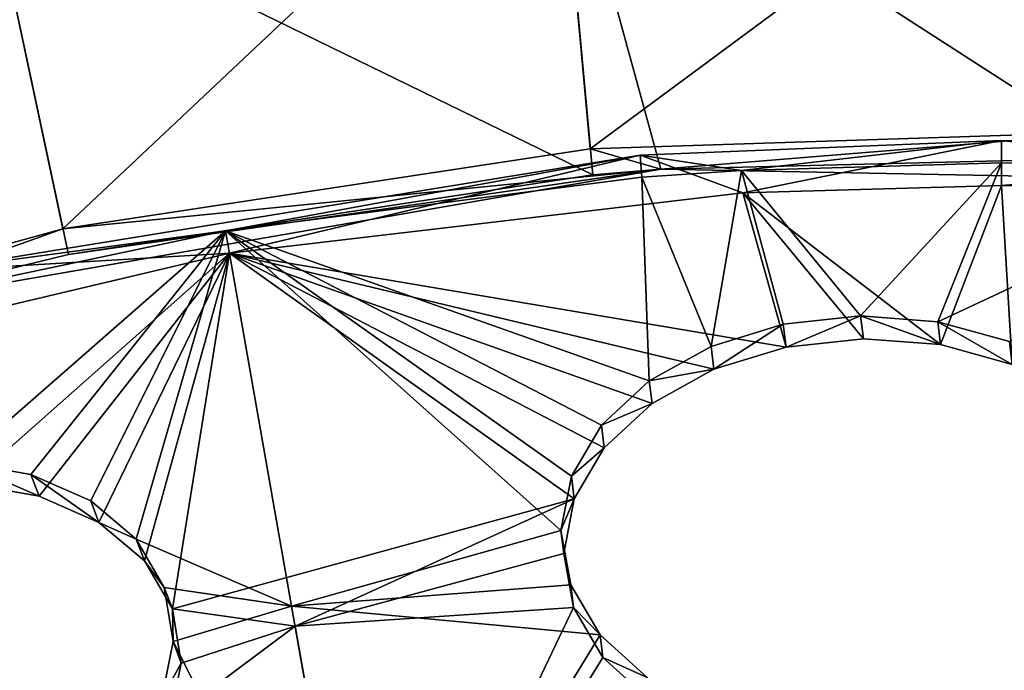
# Model space of a CAD drawing. Header units: millimetres. Extents: x 0 to 2133, y 0 to 2087.
# Tile 839 of 876: x 1973 to 1996, y 230 to 245. Entities that reach past the tile are written whole.
import ezdxf

# ---------------------------------------------------------------- set-up
doc = ezdxf.new("R2010")
doc.units = ezdxf.units.MM
doc.header["$LTSCALE"] = 25.4
doc.layers.get('0').update_dxf_attribs({"true_color": 0xff5454})

# ---------------------------------------------------------------- blocks, each defined once
blk = doc.blocks.new('COSMO-S-3382-4917.STL#2')
at = {"color": 250, "true_color": 0x282828}
mesh = blk.add_polyface(dxfattribs=at)
corners = [(1709.841, 208.672, 1539.288), (1710.486, 206.25, 1539.288), (1709.88, 193.269, 1539.288), (1711.624, 223.971, 1539.288), (1713.18, 228.005, 1539.288), (1715.203, 238.952, 1539.288), (1719.512, 248.991, 1539.288), (1720.53, 253.404, 1539.288), (1729.3, 268.606, 1539.288), (1727.528, 267.125, 1539.288), (1736.1, 279.922, 1539.288), (1742.261, 286.284, 1539.288), (1746.125, 291.615, 1539.288), (1758.024, 301.517, 1539.288), (1757.464, 302.04, 1539.288), (1769.955, 311.052, 1539.288), (1776.134, 313.868, 1539.288), (1783.424, 318.522, 1539.288), (1796.071, 322.98, 1539.288), (1797.683, 324.347, 1539.288), (1817.262, 328.591, 1539.288), (1812.531, 328.445, 1539.288), (1827.758, 330.758, 1539.288), (1839.095, 330.541, 1539.288), (1843.153, 331.254, 1539.288), (1860.945, 328.773, 1539.288), (1858.498, 329.925, 1539.288), (1873.578, 326.791, 1539.288), (1882.181, 323.337, 1539.288), (1888.182, 321.895, 1539.288), (1902.193, 314.391, 1539.288), (1902.104, 315.307, 1539.288), (1915.15, 307.118, 1539.288), (1920.405, 302.191, 1539.288), (1927.135, 297.443, 1539.288), (1936.294, 287.09, 1539.288), (1937.892, 286.419, 1539.288), (1949.402, 269.52, 1539.288), (1947.269, 274.2, 1539.288), (1955.136, 260.958, 1539.288), (1959.352, 249.987, 1539.288), (1961.381, 246.878, 1539.288), (1965.858, 229.054, 1539.288), (1965.917, 232.159, 1539.288), (1968.732, 207.323, 1539.288), (1968.68, 217.006, 1539.288), (1969.632, 201.633, 1539.288), (1968.758, 186.255, 1539.288), (1711.741, 177.98, 1539.288), (1711.508, 184.353, 1539.288), (1716.215, 162.944, 1539.288), (1715.397, 163.017, 1539.288), (1720.797, 148.592, 1539.288), (1724.472, 142.638, 1539.288), (1727.865, 134.907, 1539.288), (1736.043, 124.02, 1539.288), (1736.502, 122.154, 1539.288), (1750.594, 107.625, 1539.288), (1746.587, 110.512, 1539.288), (1757.978, 100.145, 1539.288), (1767.706, 93.925, 1539.288), (1767.283, 93.294, 1539.288), (1770.516, 91.197, 1539.288), (1786.887, 83.314, 1539.288), (1784.023, 83.796, 1539.288), (1798.311, 78.043, 1539.288), (1807.586, 76.097, 1539.288), (1813.179, 74.021, 1539.288), (1829.206, 72.482, 1539.288), (1828.419, 71.786, 1539.288), (1843.816, 71.369, 1539.288), (1851.127, 72.573, 1539.288), (1859.154, 72.776, 1539.288), (1872.717, 76.367, 1539.288), (1874.218, 75.987, 1539.288), (1893.355, 83.756, 1539.288), (1888.797, 80.957, 1539.288), (1902.685, 87.616, 1539.288), (1912.448, 94.526, 1539.288), (1915.688, 95.872, 1539.288), (1929.445, 108.368, 1539.288), (1927.624, 105.607, 1539.288), (1938.325, 116.686, 1539.288), (1943.859, 124.883, 1539.288), (1947.64, 128.953, 1539.288), (1955.275, 143.597, 1539.288), (1955.438, 142.235, 1539.288), (1963.364, 163.97, 1539.288), (1961.612, 156.346, 1539.288), (1966.073, 171.089, 1539.288), (1967.893, 185.418, 1539.288)]
mesh.append_faces([[corners[k] for k in face] for face in [(0, 1, 2), (1, 3, 4), (4, 5, 6), (6, 7, 8), (8, 10, 11), (11, 12, 13), (13, 15, 16), (16, 17, 18), (18, 19, 20), (20, 22, 23), (23, 24, 25), (25, 27, 28), (28, 29, 30), (30, 32, 33), (33, 34, 35), (35, 36, 37), (37, 39, 40), (40, 41, 42), (42, 43, 44), (48, 50, 51), (51, 50, 52), (52, 53, 54), (54, 55, 56), (56, 57, 58), (58, 57, 59), (59, 60, 61), (61, 60, 62), (62, 63, 64), (64, 63, 65), (65, 66, 67), (67, 68, 69), (69, 68, 70), (70, 71, 72), (72, 73, 74), (74, 75, 76), (76, 75, 77), (77, 78, 79), (79, 80, 81), (81, 80, 82), (82, 83, 84), (84, 85, 86), (86, 87, 88), (88, 87, 89), (89, 90, 47)]], dxfattribs={"vtx0": -1, "vtx1": -1, "color": 250})
mesh.append_faces([[corners[k] for k in face] for face in [(1, 0, 3), (4, 3, 5), (6, 5, 7), (8, 7, 9), (8, 9, 10), (11, 10, 12), (13, 12, 14), (13, 14, 15), (16, 15, 17), (18, 17, 19), (20, 19, 21), (20, 21, 22), (23, 22, 24), (25, 24, 26), (25, 26, 27), (28, 27, 29), (30, 29, 31), (30, 31, 32), (33, 32, 34), (35, 34, 36), (37, 36, 38), (37, 38, 39), (40, 39, 41), (42, 41, 43), (44, 43, 45), (44, 45, 46), (44, 46, 47), (1, 48, 2), (48, 1, 49), (48, 49, 50), (52, 50, 53), (54, 53, 55), (56, 55, 57), (59, 57, 60), (62, 60, 63), (65, 63, 66), (67, 66, 68), (70, 68, 71), (72, 71, 73), (74, 73, 75), (77, 75, 78), (79, 78, 80), (82, 80, 83), (84, 83, 85), (86, 85, 87), (89, 87, 90), (47, 90, 44)]], dxfattribs={"vtx0": -1, "vtx2": -1, "color": 250})
mesh = blk.add_polyface(dxfattribs=at)
corners = [(1829.968, 306.663, 1669.288), (1842.743, 316.115, 1656.922), (1829.142, 315.677, 1656.922), (1842.498, 307.066, 1669.288)]
mesh.append_faces([[corners[k] for k in face] for face in [(0, 1, 2), (1, 0, 3)]], dxfattribs={"vtx0": -1, "color": 250})
mesh = blk.add_polyface(dxfattribs=at)
corners = [(1817.575, 304.781, 1669.288), (1829.142, 315.677, 1656.922), (1815.688, 313.634, 1656.922), (1829.968, 306.663, 1669.288)]
mesh.append_faces([[corners[k] for k in face] for face in [(0, 1, 2), (1, 0, 3)]], dxfattribs={"vtx0": -1, "color": 250})
mesh = blk.add_polyface(dxfattribs=at)
corners = [(1842.481, 306.449, 1668.78), (1829.203, 315.009, 1656.486), (1842.725, 315.444, 1656.486)]
mesh.append_faces([[corners[k] for k in face] for face in [(0, 1, 2)]], dxfattribs={"color": 250})
mesh = blk.add_polyface(dxfattribs=at)
corners = [(1830.025, 306.048, 1668.78), (1815.828, 312.977, 1656.486), (1829.203, 315.009, 1656.486), (1817.704, 304.176, 1668.78)]
mesh.append_faces([[corners[k] for k in face] for face in [(0, 1, 2), (1, 0, 3)]], dxfattribs={"vtx0": -1, "color": 250})
mesh = blk.add_polyface(dxfattribs=at)
corners = [(1830.025, 306.048, 1668.78), (1829.203, 315.009, 1656.486), (1831.625, 306.182, 1668.78)]
mesh.append_faces([[corners[k] for k in face] for face in [(0, 1, 2)]], dxfattribs={"color": 250})
mesh = blk.add_polyface(dxfattribs=at)
corners = [(1831.625, 306.182, 1668.78), (1829.203, 315.009, 1656.486), (1842.481, 306.449, 1668.78)]
mesh.append_faces([[corners[k] for k in face] for face in [(0, 1, 2)]], dxfattribs={"color": 250})
mesh = blk.add_polyface(dxfattribs=at)
corners = [(1805.491, 301.445, 1669.288), (1815.688, 313.634, 1656.922), (1802.57, 310.013, 1656.922), (1817.575, 304.781, 1669.288)]
mesh.append_faces([[corners[k] for k in face] for face in [(0, 1, 2), (1, 0, 3)]], dxfattribs={"vtx0": -1, "color": 250})
mesh = blk.add_polyface(dxfattribs=at)
corners = [(1811.921, 302.771, 1668.78), (1815.828, 312.977, 1656.486), (1817.704, 304.176, 1668.78)]
mesh.append_faces([[corners[k] for k in face] for face in [(0, 1, 2)]], dxfattribs={"color": 250})
mesh = blk.add_polyface(dxfattribs=at)
corners = [(1735.545, 182.32, 1669.288), (1734.489, 198.294, 1669.288), (1734.03, 194.764, 1669.288), (1736.958, 178.45, 1669.288), (1738.52, 170.143, 1669.288), (1743.139, 159.432, 1669.288), (1742.915, 158.403, 1669.288), (1748.668, 147.265, 1669.288), (1752.806, 141.927, 1669.288), (1755.697, 136.885, 1669.288), (1765.612, 126.568, 1669.288), (1763.905, 127.41, 1669.288), (1773.176, 118.973, 1669.288), (1781.093, 113.91, 1669.288), (1780.749, 113.397, 1669.288), (1783.38, 111.69, 1669.288), (1798.69, 104.411, 1669.288), (1794.373, 105.666, 1669.288), (1806.002, 100.985, 1669.288), (1817.766, 98.414, 1669.288), (1818.103, 97.711, 1669.288), (1837.633, 96.135, 1669.288), (1830.506, 95.892, 1669.288), (1843.037, 95.552, 1669.288), (1857.572, 97.657, 1669.288), (1855.52, 96.697, 1669.288), (1867.781, 99.311, 1669.288), (1876.863, 102.925, 1669.288), (1879.646, 103.356, 1669.288), (1894.808, 111.749, 1669.288), (1890.949, 108.776, 1669.288), (1901.532, 115.495, 1669.288), (1910.759, 123.809, 1669.288), (1911.247, 123.418, 1669.288), (1924.139, 138.671, 1669.288), (1919.955, 132.435, 1669.288), (1927.537, 142.418, 1669.288), (1934.465, 155.795, 1669.288), (1933.884, 153.229, 1669.288), (1938.908, 164.713, 1669.288), (1941.363, 174.565, 1669.288), (1942.539, 176.712, 1669.288), (1944.585, 194.301, 1669.288), (1944.725, 189.056, 1669.288), (1944.661, 214.083, 1669.288), (1945.436, 201.571, 1669.288), (1735.449, 219.752, 1669.288), (1733.998, 207.3, 1669.288), (1735.82, 218.247, 1669.288), (1738.363, 231.944, 1669.288), (1740.903, 237.587, 1669.288), (1742.698, 243.706, 1669.288), (1749.554, 255.616, 1669.288), (1748.393, 254.874, 1669.288), (1755.37, 265.289, 1669.288), (1761.461, 271.682, 1669.288), (1763.529, 274.805, 1669.288), (1776.193, 285.204, 1669.288), (1772.757, 283.29, 1669.288), (1782.924, 290.624, 1669.288), (1793.219, 295.693, 1669.288), (1793.886, 296.705, 1669.288), (1811.921, 302.771, 1669.288), (1805.491, 301.445, 1669.288), (1817.575, 304.781, 1669.288), (1831.625, 306.182, 1669.288), (1829.968, 306.663, 1669.288), (1842.498, 307.066, 1669.288), (1851.619, 305.802, 1669.288), (1854.987, 305.985, 1669.288), (1871.179, 301.645, 1669.288), (1867.26, 303.434, 1669.288), (1879.146, 299.45, 1669.288), (1889.599, 293.861, 1669.288), (1890.477, 294.088, 1669.288), (1906.213, 282.732, 1669.288), (1901.094, 287.423, 1669.288), (1910.849, 279.549, 1669.288), (1920.421, 268.66, 1669.288), (1919.603, 270.577, 1669.288), (1927.235, 260.632, 1669.288), (1931.708, 252.154, 1669.288), (1933.638, 249.854, 1669.288), (1939.668, 233.809, 1669.288), (1938.72, 238.395, 1669.288), (1942.412, 226.415, 1669.288), (1944.013, 214.29, 1669.288)]
mesh.append_faces([[corners[k] for k in face] for face in [(44, 43, 45), (2, 46, 47)]], dxfattribs={"vtx0": -1, "color": 250})
mesh.append_faces([[corners[k] for k in face] for face in [(0, 1, 2), (1, 0, 3), (3, 4, 5), (5, 7, 8), (8, 9, 10), (10, 12, 13), (13, 15, 16), (16, 18, 19), (19, 20, 21), (21, 23, 24), (24, 26, 27), (27, 28, 29), (29, 31, 32), (32, 33, 34), (34, 36, 37), (37, 39, 40), (40, 41, 42), (46, 48, 49), (49, 50, 51), (51, 52, 53), (53, 52, 54), (54, 55, 56), (56, 57, 58), (58, 57, 59), (59, 60, 61), (61, 62, 63), (63, 62, 64), (64, 65, 66), (66, 65, 67), (67, 68, 69), (69, 70, 71), (71, 70, 72), (72, 73, 74), (74, 75, 76), (76, 75, 77), (77, 78, 79), (79, 78, 80), (80, 81, 82), (82, 83, 84), (84, 83, 85), (85, 86, 44)]], dxfattribs={"vtx0": -1, "vtx1": -1, "color": 250})
mesh.append_faces([[corners[k] for k in face] for face in [(42, 43, 44), (46, 2, 1)]], dxfattribs={"vtx0": -1, "vtx1": -1, "vtx2": -1, "color": 250})
mesh.append_faces([[corners[k] for k in face] for face in [(3, 0, 4), (5, 4, 6), (5, 6, 7), (8, 7, 9), (10, 9, 11), (10, 11, 12), (13, 12, 14), (13, 14, 15), (16, 15, 17), (16, 17, 18), (19, 18, 20), (21, 20, 22), (21, 22, 23), (24, 23, 25), (24, 25, 26), (27, 26, 28), (29, 28, 30), (29, 30, 31), (32, 31, 33), (34, 33, 35), (34, 35, 36), (37, 36, 38), (37, 38, 39), (40, 39, 41), (42, 41, 43), (46, 1, 48), (49, 48, 50), (51, 50, 52), (54, 52, 55), (56, 55, 57), (59, 57, 60), (61, 60, 62), (64, 62, 65), (67, 65, 68), (69, 68, 70), (72, 70, 73), (74, 73, 75), (77, 75, 78), (80, 78, 81), (82, 81, 83), (85, 83, 86), (44, 86, 42)]], dxfattribs={"vtx0": -1, "vtx2": -1, "color": 250})
mesh = blk.add_polyface(dxfattribs=at)
corners = [(1734.165, 205.552, 1666.919), (1735.133, 201.301, 1666.919), (1734.849, 188.578, 1666.919), (1736.212, 222.415, 1666.919), (1735.839, 213.433, 1666.919), (1737.949, 225.401, 1666.919), (1740.938, 238.731, 1666.919), (1741.435, 237.042, 1666.919), (1748.221, 254.078, 1666.919), (1746.248, 248.201, 1666.919), (1752.324, 258.725, 1666.919), (1757.87, 268.058, 1666.919), (1759.581, 268.472, 1666.919), (1769.638, 280.309, 1666.919), (1767.92, 277.312, 1666.919), (1777.229, 285.123, 1666.919), (1783.218, 290.514, 1666.919), (1787.382, 291.801, 1666.919), (1798.259, 298.408, 1666.919), (1798.242, 297.255, 1666.919), (1809.661, 301.411, 1666.919), (1814.372, 303.787, 1666.919), (1821.486, 304.213, 1666.919), (1831.139, 306.512, 1666.919), (1833.556, 305.624, 1666.919), (1839.632, 306.854, 1666.919), (1839.632, 305.801, 1666.919), (1848.125, 306.512, 1666.919), (1845.708, 305.624, 1666.919), (1857.778, 304.213, 1666.919), (1864.892, 303.787, 1666.919), (1869.603, 301.411, 1666.919), (1881.005, 298.408, 1666.919), (1881.022, 297.255, 1666.919), (1896.046, 290.514, 1666.919), (1891.882, 291.801, 1666.919), (1902.035, 285.123, 1666.919), (1909.627, 280.309, 1666.919), (1911.344, 277.312, 1666.919), (1921.394, 268.058, 1666.919), (1919.683, 268.472, 1666.919), (1926.94, 258.725, 1666.919), (1931.043, 254.078, 1666.919), (1933.016, 248.201, 1666.919), (1938.326, 238.731, 1666.919), (1937.829, 237.042, 1666.919), (1941.315, 225.401, 1666.919), (1943.052, 222.415, 1666.919), (1943.425, 213.433, 1666.919), (1945.099, 205.552, 1666.919), (1944.131, 201.301, 1666.919), (1944.415, 188.578, 1666.919), (1735.839, 189.17, 1666.919), (1738.247, 171.935, 1666.919), (1737.949, 177.202, 1666.919), (1741.435, 165.561, 1666.919), (1744.27, 156.052, 1666.919), (1746.248, 154.402, 1666.919), (1752.764, 141.341, 1666.919), (1752.324, 143.878, 1666.919), (1759.581, 134.131, 1666.919), (1763.507, 128.182, 1666.919), (1767.92, 125.291, 1666.919), (1776.222, 116.918, 1666.919), (1777.229, 117.48, 1666.919), (1790.579, 107.839, 1666.919), (1787.382, 110.802, 1666.919), (1798.242, 105.348, 1666.919), (1806.207, 101.181, 1666.919), (1809.661, 101.192, 1666.919), (1822.7, 97.115, 1666.919), (1821.486, 98.39, 1666.919), (1833.556, 96.979, 1666.919), (1839.632, 95.749, 1666.919), (1845.708, 96.979, 1666.919), (1856.564, 97.115, 1666.919), (1857.778, 98.39, 1666.919), (1873.057, 101.181, 1666.919), (1869.603, 101.192, 1666.919), (1881.022, 105.348, 1666.919), (1888.685, 107.839, 1666.919), (1891.882, 110.802, 1666.919), (1903.042, 116.918, 1666.919), (1902.035, 117.48, 1666.919), (1911.344, 125.291, 1666.919), (1915.757, 128.182, 1666.919), (1919.683, 134.131, 1666.919), (1926.5, 141.341, 1666.919), (1926.94, 143.878, 1666.919), (1934.994, 156.052, 1666.919), (1933.016, 154.402, 1666.919), (1937.829, 165.561, 1666.919), (1941.017, 171.935, 1666.919), (1941.315, 177.202, 1666.919), (1943.425, 189.17, 1666.919)]
mesh.append_faces([[corners[k] for k in face] for face in [(0, 1, 2), (1, 3, 4), (4, 3, 5), (5, 6, 7), (7, 8, 9), (9, 8, 10), (10, 11, 12), (12, 13, 14), (14, 13, 15), (15, 16, 17), (17, 18, 19), (19, 18, 20), (20, 21, 22), (22, 23, 24), (24, 25, 26), (26, 27, 28), (28, 27, 29), (29, 30, 31), (31, 32, 33), (33, 34, 35), (35, 34, 36), (36, 37, 38), (38, 39, 40), (40, 39, 41), (41, 42, 43), (43, 44, 45), (45, 44, 46), (46, 47, 48), (48, 49, 50), (2, 52, 53), (52, 2, 1), (53, 55, 56), (56, 57, 58), (58, 60, 61), (61, 62, 63), (63, 64, 65), (65, 67, 68), (68, 69, 70), (70, 72, 73), (73, 74, 75), (75, 76, 77), (77, 79, 80), (80, 81, 82), (82, 84, 85), (85, 86, 87), (87, 88, 89), (89, 91, 92), (92, 93, 51)]], dxfattribs={"vtx0": -1, "vtx1": -1, "color": 250})
mesh.append_faces([[corners[k] for k in face] for face in [(1, 0, 3), (5, 3, 6), (7, 6, 8), (10, 8, 11), (12, 11, 13), (15, 13, 16), (17, 16, 18), (20, 18, 21), (22, 21, 23), (24, 23, 25), (26, 25, 27), (29, 27, 30), (31, 30, 32), (33, 32, 34), (36, 34, 37), (38, 37, 39), (41, 39, 42), (43, 42, 44), (46, 44, 47), (48, 47, 49), (50, 49, 51), (53, 52, 54), (53, 54, 55), (56, 55, 57), (58, 57, 59), (58, 59, 60), (61, 60, 62), (63, 62, 64), (65, 64, 66), (65, 66, 67), (68, 67, 69), (70, 69, 71), (70, 71, 72), (73, 72, 74), (75, 74, 76), (77, 76, 78), (77, 78, 79), (80, 79, 81), (82, 81, 83), (82, 83, 84), (85, 84, 86), (87, 86, 88), (89, 88, 90), (89, 90, 91), (92, 91, 93), (51, 93, 94), (51, 94, 50)]], dxfattribs={"vtx0": -1, "vtx2": -1, "color": 250})
mesh = blk.add_polyface(dxfattribs=at)
corners = [(1833.525, 306.155, 1667.532), (1839.632, 306.854, 1666.919), (1831.139, 306.512, 1666.919)]
mesh.append_faces([[corners[k] for k in face] for face in [(0, 1, 2)]], dxfattribs={"color": 250})
mesh = blk.add_polyface(dxfattribs=at)
corners = [(1839.632, 306.333, 1667.532), (1839.632, 306.854, 1666.919), (1833.525, 306.155, 1667.532)]
mesh.append_faces([[corners[k] for k in face] for face in [(0, 1, 2)]], dxfattribs={"color": 250})
mesh = blk.add_polyface(dxfattribs=at)
corners = [(1845.739, 306.155, 1667.532), (1839.632, 306.854, 1666.919), (1839.632, 306.333, 1667.532)]
mesh.append_faces([[corners[k] for k in face] for face in [(0, 1, 2)]], dxfattribs={"color": 250})
mesh = blk.add_polyface(dxfattribs=at)
corners = [(1845.739, 306.155, 1667.532), (1848.125, 306.512, 1666.919), (1839.632, 306.854, 1666.919)]
mesh.append_faces([[corners[k] for k in face] for face in [(0, 1, 2)]], dxfattribs={"color": 250})
mesh = blk.add_polyface(dxfattribs=at)
corners = [(1821.394, 304.737, 1667.532), (1831.139, 306.512, 1666.919), (1814.372, 303.787, 1666.919)]
mesh.append_faces([[corners[k] for k in face] for face in [(0, 1, 2)]], dxfattribs={"color": 250})
mesh = blk.add_polyface(dxfattribs=at)
corners = [(1831.181, 305.992, 1667.532), (1831.139, 306.512, 1666.919), (1821.394, 304.737, 1667.532)]
mesh.append_faces([[corners[k] for k in face] for face in [(0, 1, 2)]], dxfattribs={"color": 250})
mesh = blk.add_polyface(dxfattribs=at)
corners = [(1833.525, 306.155, 1667.532), (1831.139, 306.512, 1666.919), (1831.181, 305.992, 1667.532)]
mesh.append_faces([[corners[k] for k in face] for face in [(0, 1, 2)]], dxfattribs={"color": 250})
mesh = blk.add_polyface(dxfattribs=at)
corners = [(1831.625, 306.182, 1669.288), (1831.625, 306.182, 1668.78), (1842.481, 306.449, 1668.78)]
mesh.append_faces([[corners[k] for k in face] for face in [(0, 1, 2)]], dxfattribs={"color": 250})
mesh = blk.add_polyface(dxfattribs=at)
corners = [(1831.625, 306.182, 1669.288), (1842.481, 306.449, 1668.78), (1851.619, 305.802, 1669.288)]
mesh.append_faces([[corners[k] for k in face] for face in [(0, 1, 2)]], dxfattribs={"color": 250})
mesh = blk.add_polyface(dxfattribs=at)
corners = [(1811.921, 302.771, 1669.288), (1817.704, 304.176, 1668.78), (1831.625, 306.182, 1669.288)]
mesh.append_faces([[corners[k] for k in face] for face in [(0, 1, 2)]], dxfattribs={"color": 250})
mesh = blk.add_polyface(dxfattribs=at)
corners = [(1831.625, 306.182, 1669.288), (1817.704, 304.176, 1668.78), (1830.025, 306.048, 1668.78)]
mesh.append_faces([[corners[k] for k in face] for face in [(0, 1, 2)]], dxfattribs={"color": 250})
mesh = blk.add_polyface(dxfattribs=at)
corners = [(1831.625, 306.182, 1669.288), (1830.025, 306.048, 1668.78), (1831.625, 306.182, 1668.78)]
mesh.append_faces([[corners[k] for k in face] for face in [(0, 1, 2)]], dxfattribs={"color": 250})
mesh = blk.add_polyface(dxfattribs=at)
corners = [(1832.81, 302.019, 1672.273), (1833.525, 306.155, 1667.532), (1831.181, 305.992, 1667.532), (1834.503, 302.539, 1671.807)]
mesh.append_faces([[corners[k] for k in face] for face in [(0, 1, 2), (1, 0, 3)]], dxfattribs={"vtx0": -1, "color": 250})
mesh = blk.add_polyface(dxfattribs=at)
corners = [(1836.319, 302.737, 1671.669), (1839.632, 306.333, 1667.532), (1833.525, 306.155, 1667.532)]
mesh.append_faces([[corners[k] for k in face] for face in [(0, 1, 2)]], dxfattribs={"color": 250})
mesh = blk.add_polyface(dxfattribs=at)
corners = [(1834.503, 302.539, 1671.807), (1836.319, 302.737, 1671.669), (1833.525, 306.155, 1667.532)]
mesh.append_faces([[corners[k] for k in face] for face in [(0, 1, 2)]], dxfattribs={"color": 250})
mesh = blk.add_polyface(dxfattribs=at)
corners = [(1838.133, 302.599, 1671.873), (1839.632, 306.333, 1667.532), (1836.319, 302.737, 1671.669)]
mesh.append_faces([[corners[k] for k in face] for face in [(0, 1, 2)]], dxfattribs={"color": 250})
mesh = blk.add_polyface(dxfattribs=at)
corners = [(1838.133, 302.599, 1671.873), (1845.739, 306.155, 1667.532), (1839.632, 306.333, 1667.532)]
mesh.append_faces([[corners[k] for k in face] for face in [(0, 1, 2)]], dxfattribs={"color": 250})
mesh = blk.add_polyface(dxfattribs=at)
corners = [(1839.819, 302.135, 1672.401), (1845.739, 306.155, 1667.532), (1838.133, 302.599, 1671.873)]
mesh.append_faces([[corners[k] for k in face] for face in [(0, 1, 2)]], dxfattribs={"color": 250})
mesh = blk.add_polyface(dxfattribs=at)
corners = [(1831.354, 301.212, 1673.039), (1831.181, 305.992, 1667.532), (1821.394, 304.737, 1667.532)]
mesh.append_faces([[corners[k] for k in face] for face in [(0, 1, 2)]], dxfattribs={"color": 250})
mesh = blk.add_polyface(dxfattribs=at)
corners = [(1831.354, 301.212, 1673.039), (1832.81, 302.019, 1672.273), (1831.181, 305.992, 1667.532)]
mesh.append_faces([[corners[k] for k in face] for face in [(0, 1, 2)]], dxfattribs={"color": 250})
mesh = blk.add_polyface(dxfattribs=at)
corners = [(1838.199, 302.061, 1671.276), (1833.556, 305.624, 1666.919), (1839.632, 305.801, 1666.919)]
mesh.append_faces([[corners[k] for k in face] for face in [(0, 1, 2)]], dxfattribs={"color": 250})
mesh = blk.add_polyface(dxfattribs=at)
corners = [(1839.885, 301.596, 1671.804), (1838.199, 302.061, 1671.276), (1839.632, 305.801, 1666.919)]
mesh.append_faces([[corners[k] for k in face] for face in [(0, 1, 2)]], dxfattribs={"color": 250})
mesh = blk.add_polyface(dxfattribs=at)
corners = [(1839.885, 301.596, 1671.804), (1839.632, 305.801, 1666.919), (1845.708, 305.624, 1666.919)]
mesh.append_faces([[corners[k] for k in face] for face in [(0, 1, 2)]], dxfattribs={"color": 250})
mesh = blk.add_polyface(dxfattribs=at)
corners = [(1834.568, 302.002, 1671.21), (1821.486, 304.213, 1666.919), (1833.556, 305.624, 1666.919)]
mesh.append_faces([[corners[k] for k in face] for face in [(0, 1, 2)]], dxfattribs={"color": 250})
mesh = blk.add_polyface(dxfattribs=at)
corners = [(1838.199, 302.061, 1671.276), (1836.385, 302.199, 1671.073), (1833.556, 305.624, 1666.919)]
mesh.append_faces([[corners[k] for k in face] for face in [(0, 1, 2)]], dxfattribs={"color": 250})
mesh = blk.add_polyface(dxfattribs=at)
corners = [(1834.568, 302.002, 1671.21), (1833.556, 305.624, 1666.919), (1836.385, 302.199, 1671.073)]
mesh.append_faces([[corners[k] for k in face] for face in [(0, 1, 2)]], dxfattribs={"color": 250})
mesh = blk.add_polyface(dxfattribs=at)
corners = [(1821.394, 304.737, 1667.532), (1814.372, 303.787, 1666.919), (1814.496, 303.281, 1667.532)]
mesh.append_faces([[corners[k] for k in face] for face in [(0, 1, 2)]], dxfattribs={"color": 250})
mesh = blk.add_polyface(dxfattribs=at)
corners = [(1815.177, 299.3, 1672.212), (1821.394, 304.737, 1667.532), (1814.496, 303.281, 1667.532)]
mesh.append_faces([[corners[k] for k in face] for face in [(0, 1, 2)]], dxfattribs={"color": 250})
mesh = blk.add_polyface(dxfattribs=at)
corners = [(1816.822, 299.009, 1672.949), (1821.394, 304.737, 1667.532), (1815.177, 299.3, 1672.212)]
mesh.append_faces([[corners[k] for k in face] for face in [(0, 1, 2)]], dxfattribs={"color": 250})
mesh = blk.add_polyface(dxfattribs=at)
corners = [(1818.227, 298.391, 1673.939), (1821.394, 304.737, 1667.532), (1816.822, 299.009, 1672.949)]
mesh.append_faces([[corners[k] for k in face] for face in [(0, 1, 2)]], dxfattribs={"color": 250})
mesh = blk.add_polyface(dxfattribs=at)
corners = [(1819.297, 297.487, 1675.115), (1821.394, 304.737, 1667.532), (1818.227, 298.391, 1673.939)]
mesh.append_faces([[corners[k] for k in face] for face in [(0, 1, 2)]], dxfattribs={"color": 250})
mesh = blk.add_polyface(dxfattribs=at)
corners = [(1822.949, 295.914, 1677.405), (1821.394, 304.737, 1667.532), (1819.297, 297.487, 1675.115)]
mesh.append_faces([[corners[k] for k in face] for face in [(0, 1, 2)]], dxfattribs={"color": 250})
mesh = blk.add_polyface(dxfattribs=at)
corners = [(1822.949, 295.914, 1677.405), (1829.278, 297.691, 1676.526), (1821.394, 304.737, 1667.532)]
mesh.append_faces([[corners[k] for k in face] for face in [(0, 1, 2)]], dxfattribs={"color": 250})
mesh = blk.add_polyface(dxfattribs=at)
corners = [(1829.278, 297.691, 1676.526), (1829.525, 298.972, 1675.24), (1821.394, 304.737, 1667.532)]
mesh.append_faces([[corners[k] for k in face] for face in [(0, 1, 2)]], dxfattribs={"color": 250})
mesh = blk.add_polyface(dxfattribs=at)
corners = [(1829.525, 298.972, 1675.24), (1830.233, 300.172, 1674.051), (1821.394, 304.737, 1667.532)]
mesh.append_faces([[corners[k] for k in face] for face in [(0, 1, 2)]], dxfattribs={"color": 250})
mesh = blk.add_polyface(dxfattribs=at)
corners = [(1830.233, 300.172, 1674.051), (1831.354, 301.212, 1673.039), (1821.394, 304.737, 1667.532)]
mesh.append_faces([[corners[k] for k in face] for face in [(0, 1, 2)]], dxfattribs={"color": 250})
mesh = blk.add_polyface(dxfattribs=at)
corners = [(1815.366, 298.793, 1671.614), (1809.661, 301.411, 1666.919), (1821.486, 304.213, 1666.919)]
mesh.append_faces([[corners[k] for k in face] for face in [(0, 1, 2)]], dxfattribs={"color": 250})
mesh = blk.add_polyface(dxfattribs=at)
corners = [(1811.921, 302.771, 1669.288), (1811.921, 302.771, 1668.78), (1817.704, 304.176, 1668.78)]
mesh.append_faces([[corners[k] for k in face] for face in [(0, 1, 2)]], dxfattribs={"color": 250})
mesh = blk.add_polyface(dxfattribs=at)
corners = [(1817.014, 298.502, 1672.352), (1815.366, 298.793, 1671.614), (1821.486, 304.213, 1666.919)]
mesh.append_faces([[corners[k] for k in face] for face in [(0, 1, 2)]], dxfattribs={"color": 250})
mesh = blk.add_polyface(dxfattribs=at)
corners = [(1818.42, 297.883, 1673.343), (1817.014, 298.502, 1672.352), (1821.486, 304.213, 1666.919)]
mesh.append_faces([[corners[k] for k in face] for face in [(0, 1, 2)]], dxfattribs={"color": 250})
mesh = blk.add_polyface(dxfattribs=at)
corners = [(1819.489, 296.979, 1674.518), (1818.42, 297.883, 1673.343), (1821.486, 304.213, 1666.919)]
mesh.append_faces([[corners[k] for k in face] for face in [(0, 1, 2)]], dxfattribs={"color": 250})
mesh = blk.add_polyface(dxfattribs=at)
corners = [(1820.149, 295.851, 1675.8), (1819.489, 296.979, 1674.518), (1821.486, 304.213, 1666.919)]
mesh.append_faces([[corners[k] for k in face] for face in [(0, 1, 2)]], dxfattribs={"color": 250})
mesh = blk.add_polyface(dxfattribs=at)
corners = [(1829.59, 298.436, 1674.646), (1820.149, 295.851, 1675.8), (1821.486, 304.213, 1666.919), (1823.033, 295.442, 1676.753)]
mesh.append_faces([[corners[k] for k in face] for face in [(0, 1, 2), (1, 0, 3)]], dxfattribs={"vtx0": -1, "color": 250})
mesh = blk.add_polyface(dxfattribs=at)
corners = [(1832.875, 301.482, 1671.678), (1821.486, 304.213, 1666.919), (1834.568, 302.002, 1671.21)]
mesh.append_faces([[corners[k] for k in face] for face in [(0, 1, 2)]], dxfattribs={"color": 250})
mesh = blk.add_polyface(dxfattribs=at)
corners = [(1831.419, 300.676, 1672.444), (1821.486, 304.213, 1666.919), (1832.875, 301.482, 1671.678)]
mesh.append_faces([[corners[k] for k in face] for face in [(0, 1, 2)]], dxfattribs={"color": 250})
mesh = blk.add_polyface(dxfattribs=at)
corners = [(1830.298, 299.636, 1673.457), (1821.486, 304.213, 1666.919), (1831.419, 300.676, 1672.444)]
mesh.append_faces([[corners[k] for k in face] for face in [(0, 1, 2)]], dxfattribs={"color": 250})
mesh = blk.add_polyface(dxfattribs=at)
corners = [(1829.59, 298.436, 1674.646), (1821.486, 304.213, 1666.919), (1830.298, 299.636, 1673.457)]
mesh.append_faces([[corners[k] for k in face] for face in [(0, 1, 2)]], dxfattribs={"color": 250})
mesh = blk.add_polyface(dxfattribs=at)
corners = [(1836.319, 302.737, 1671.669), (1834.568, 302.002, 1671.21), (1836.385, 302.199, 1671.073), (1834.503, 302.539, 1671.807)]
mesh.append_faces([[corners[k] for k in face] for face in [(0, 1, 2), (1, 0, 3)]], dxfattribs={"vtx0": -1, "color": 250})
mesh = blk.add_polyface(dxfattribs=at)
corners = [(1838.199, 302.061, 1671.276), (1836.319, 302.737, 1671.669), (1836.385, 302.199, 1671.073), (1838.133, 302.599, 1671.873)]
mesh.append_faces([[corners[k] for k in face] for face in [(0, 1, 2), (1, 0, 3)]], dxfattribs={"vtx0": -1, "color": 250})
mesh = blk.add_polyface(dxfattribs=at)
corners = [(1834.503, 302.539, 1671.807), (1832.875, 301.482, 1671.678), (1834.568, 302.002, 1671.21), (1832.81, 302.019, 1672.273)]
mesh.append_faces([[corners[k] for k in face] for face in [(0, 1, 2), (1, 0, 3)]], dxfattribs={"vtx0": -1, "color": 250})
mesh = blk.add_polyface(dxfattribs=at)
corners = [(1839.885, 301.596, 1671.804), (1838.133, 302.599, 1671.873), (1838.199, 302.061, 1671.276), (1839.819, 302.135, 1672.401)]
mesh.append_faces([[corners[k] for k in face] for face in [(0, 1, 2), (1, 0, 3)]], dxfattribs={"vtx0": -1, "color": 250})
mesh = blk.add_polyface(dxfattribs=at)
corners = [(1832.875, 301.482, 1671.678), (1831.354, 301.212, 1673.039), (1831.419, 300.676, 1672.444), (1832.81, 302.019, 1672.273)]
mesh.append_faces([[corners[k] for k in face] for face in [(0, 1, 2), (1, 0, 3)]], dxfattribs={"vtx0": -1, "color": 250})
mesh = blk.add_polyface(dxfattribs=at)
corners = [(1831.419, 300.676, 1672.444), (1830.233, 300.172, 1674.051), (1830.298, 299.636, 1673.457), (1831.354, 301.212, 1673.039)]
mesh.append_faces([[corners[k] for k in face] for face in [(0, 1, 2), (1, 0, 3)]], dxfattribs={"vtx0": -1, "color": 250})
mesh = blk.add_polyface(dxfattribs=at)
corners = [(1830.298, 299.636, 1673.457), (1829.525, 298.972, 1675.24), (1829.59, 298.436, 1674.646), (1830.233, 300.172, 1674.051)]
mesh.append_faces([[corners[k] for k in face] for face in [(0, 1, 2), (1, 0, 3)]], dxfattribs={"vtx0": -1, "color": 250})
mesh = blk.add_polyface(dxfattribs=at)
corners = [(1817.014, 298.502, 1672.352), (1815.177, 299.3, 1672.212), (1815.366, 298.793, 1671.614), (1816.822, 299.009, 1672.949)]
mesh.append_faces([[corners[k] for k in face] for face in [(0, 1, 2), (1, 0, 3)]], dxfattribs={"vtx0": -1, "color": 250})
mesh = blk.add_polyface(dxfattribs=at)
corners = [(1818.42, 297.883, 1673.343), (1816.822, 299.009, 1672.949), (1817.014, 298.502, 1672.352), (1818.227, 298.391, 1673.939)]
mesh.append_faces([[corners[k] for k in face] for face in [(0, 1, 2), (1, 0, 3)]], dxfattribs={"vtx0": -1, "color": 250})
mesh = blk.add_polyface(dxfattribs=at)
corners = [(1829.59, 298.436, 1674.646), (1829.278, 297.691, 1676.526), (1829.343, 297.156, 1675.933), (1829.525, 298.972, 1675.24)]
mesh.append_faces([[corners[k] for k in face] for face in [(0, 1, 2), (1, 0, 3)]], dxfattribs={"vtx0": -1, "color": 250})
mesh = blk.add_polyface(dxfattribs=at)
corners = [(1819.297, 297.487, 1675.115), (1818.42, 297.883, 1673.343), (1819.489, 296.979, 1674.518), (1818.227, 298.391, 1673.939)]
mesh.append_faces([[corners[k] for k in face] for face in [(0, 1, 2), (1, 0, 3)]], dxfattribs={"vtx0": -1, "color": 250})
mesh = blk.add_polyface(dxfattribs=at)
corners = [(1823.033, 295.442, 1676.753), (1829.59, 298.436, 1674.646), (1829.343, 297.156, 1675.933)]
mesh.append_faces([[corners[k] for k in face] for face in [(0, 1, 2)]], dxfattribs={"color": 250})
mesh = blk.add_polyface(dxfattribs=at)
corners = [(1829.508, 296.418, 1677.821), (1829.278, 297.691, 1676.526), (1822.949, 295.914, 1677.405)]
mesh.append_faces([[corners[k] for k in face] for face in [(0, 1, 2)]], dxfattribs={"color": 250})
mesh = blk.add_polyface(dxfattribs=at)
corners = [(1829.343, 297.156, 1675.933), (1829.508, 296.418, 1677.821), (1829.573, 295.884, 1677.228), (1829.278, 297.691, 1676.526)]
mesh.append_faces([[corners[k] for k in face] for face in [(0, 1, 2), (1, 0, 3)]], dxfattribs={"vtx0": -1, "color": 250})
mesh = blk.add_polyface(dxfattribs=at)
corners = [(1822.949, 295.914, 1677.405), (1819.297, 297.487, 1675.115), (1819.957, 296.358, 1676.397)]
mesh.append_faces([[corners[k] for k in face] for face in [(0, 1, 2)]], dxfattribs={"color": 250})
mesh = blk.add_polyface(dxfattribs=at)
corners = [(1819.957, 296.358, 1676.397), (1819.489, 296.979, 1674.518), (1820.149, 295.851, 1675.8), (1819.297, 297.487, 1675.115)]
mesh.append_faces([[corners[k] for k in face] for face in [(0, 1, 2), (1, 0, 3)]], dxfattribs={"vtx0": -1, "color": 250})
mesh = blk.add_polyface(dxfattribs=at)
corners = [(1829.573, 295.884, 1677.228), (1823.033, 295.442, 1676.753), (1829.343, 297.156, 1675.933)]
mesh.append_faces([[corners[k] for k in face] for face in [(0, 1, 2)]], dxfattribs={"color": 250})
mesh = blk.add_polyface(dxfattribs=at)
corners = [(1830.201, 295.241, 1679.035), (1829.508, 296.418, 1677.821), (1822.949, 295.914, 1677.405)]
mesh.append_faces([[corners[k] for k in face] for face in [(0, 1, 2)]], dxfattribs={"color": 250})
mesh = blk.add_polyface(dxfattribs=at)
corners = [(1829.573, 295.884, 1677.228), (1830.201, 295.241, 1679.035), (1830.265, 294.707, 1678.443), (1829.508, 296.418, 1677.821)]
mesh.append_faces([[corners[k] for k in face] for face in [(0, 1, 2), (1, 0, 3)]], dxfattribs={"vtx0": -1, "color": 250})
mesh = blk.add_polyface(dxfattribs=at)
corners = [(1822.949, 295.914, 1677.405), (1819.957, 296.358, 1676.397), (1820.162, 295.084, 1677.693)]
mesh.append_faces([[corners[k] for k in face] for face in [(0, 1, 2)]], dxfattribs={"color": 250})
mesh = blk.add_polyface(dxfattribs=at)
corners = [(1820.162, 295.084, 1677.693), (1820.149, 295.851, 1675.8), (1820.354, 294.578, 1677.097), (1819.957, 296.358, 1676.397)]
mesh.append_faces([[corners[k] for k in face] for face in [(0, 1, 2), (1, 0, 3)]], dxfattribs={"vtx0": -1, "color": 250})
mesh = blk.add_polyface(dxfattribs=at)
corners = [(1823.033, 295.442, 1676.753), (1820.354, 294.578, 1677.097), (1820.149, 295.851, 1675.8)]
mesh.append_faces([[corners[k] for k in face] for face in [(0, 1, 2)]], dxfattribs={"color": 250})
mesh = blk.add_polyface(dxfattribs=at)
corners = [(1824.665, 286.182, 1686.352), (1822.949, 295.914, 1677.405), (1820.162, 295.084, 1677.693)]
mesh.append_faces([[corners[k] for k in face] for face in [(0, 1, 2)]], dxfattribs={"color": 250})
mesh = blk.add_polyface(dxfattribs=at)
corners = [(1824.665, 286.182, 1686.352), (1830.201, 295.241, 1679.035), (1822.949, 295.914, 1677.405), (1831.307, 294.238, 1680.088)]
mesh.append_faces([[corners[k] for k in face] for face in [(0, 1, 2), (1, 0, 3)]], dxfattribs={"vtx0": -1, "color": 250})
mesh = blk.add_polyface(dxfattribs=at)
corners = [(1829.573, 295.884, 1677.228), (1824.739, 285.763, 1685.666), (1823.033, 295.442, 1676.753)]
mesh.append_faces([[corners[k] for k in face] for face in [(0, 1, 2)]], dxfattribs={"color": 250})
mesh = blk.add_polyface(dxfattribs=at)
corners = [(1830.265, 294.707, 1678.443), (1824.739, 285.763, 1685.666), (1829.573, 295.884, 1677.228)]
mesh.append_faces([[corners[k] for k in face] for face in [(0, 1, 2)]], dxfattribs={"color": 250})
mesh = blk.add_polyface(dxfattribs=at)
corners = [(1820.091, 293.244, 1678.324), (1824.739, 285.763, 1685.666), (1819.377, 291.94, 1679.398), (1823.033, 295.442, 1676.753)]
mesh.append_faces([[corners[k] for k in face] for face in [(0, 1, 2), (1, 0, 3)]], dxfattribs={"vtx0": -1, "color": 250})
mesh = blk.add_polyface(dxfattribs=at)
corners = [(1823.033, 295.442, 1676.753), (1820.091, 293.244, 1678.324), (1820.354, 294.578, 1677.097)]
mesh.append_faces([[corners[k] for k in face] for face in [(0, 1, 2)]], dxfattribs={"color": 250})
mesh = blk.add_polyface(dxfattribs=at)
corners = [(1824.665, 286.182, 1686.352), (1820.162, 295.084, 1677.693), (1819.899, 293.751, 1678.919)]
mesh.append_faces([[corners[k] for k in face] for face in [(0, 1, 2)]], dxfattribs={"color": 250})
mesh = blk.add_polyface(dxfattribs=at)
corners = [(1819.899, 293.751, 1678.919), (1820.354, 294.578, 1677.097), (1820.091, 293.244, 1678.324), (1820.162, 295.084, 1677.693)]
mesh.append_faces([[corners[k] for k in face] for face in [(0, 1, 2), (1, 0, 3)]], dxfattribs={"vtx0": -1, "color": 250})
mesh = blk.add_polyface(dxfattribs=at)
corners = [(1830.265, 294.707, 1678.443), (1831.307, 294.238, 1680.088), (1831.372, 293.704, 1679.495), (1830.201, 295.241, 1679.035)]
mesh.append_faces([[corners[k] for k in face] for face in [(0, 1, 2), (1, 0, 3)]], dxfattribs={"vtx0": -1, "color": 250})
mesh = blk.add_polyface(dxfattribs=at)
corners = [(1831.372, 293.704, 1679.495), (1824.739, 285.763, 1685.666), (1830.265, 294.707, 1678.443)]
mesh.append_faces([[corners[k] for k in face] for face in [(0, 1, 2)]], dxfattribs={"color": 250})

msp = doc.modelspace()

# ---------------------------------------------------------------- block references
at = {"color": 0}
msp.add_blockref('COSMO-S-3382-4917.STL#2', (156.122, -64.446, -4.129), dxfattribs=at)

doc.saveas('drawing.dxf')
